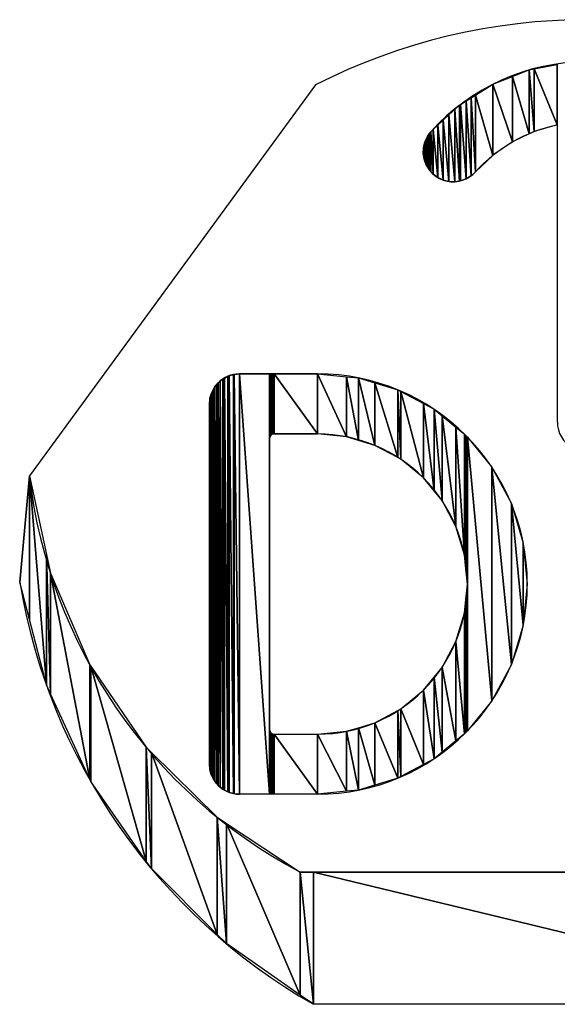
# Model space of a CAD drawing. Header units: inches. Extents: x 3 to 351, y 4 to 271.
# Tile 368 of 530: x 240.266 to 240.616, y 55.399 to 56.04. Entities that reach past the tile are written whole.
import ezdxf

# ---------------------------------------------------------------- set-up
doc = ezdxf.new("R2010")
doc.units = ezdxf.units.IN
doc.header["$LTSCALE"] = 0.5
doc.header["$MEASUREMENT"] = 0
doc.layers.add('PLOTVIEW1', color=7, linetype='Continuous')
doc.layers.add('STR_1', color=7, linetype='Continuous')

msp = doc.modelspace()

# ---------------------------------------------------------------- linework, layer by layer
at = {"layer": 'PLOTVIEW1', "color": 190, "linetype": 'Continuous'}
for p, q in [((240.58723, 56.00259), (240.59803, 56.00683)), ((240.59803, 56.00683), (240.60134, 56.00746)), ((240.59803, 56.00683), (240.59803, 55.96523)), ((240.59803, 55.96523), (240.59803, 56.00683)), ((240.59803, 56.00683), (240.60134, 55.96679)), ((240.60134, 55.96679), (240.59803, 56.00683)), ((240.60134, 56.00746), (240.61633, 56.01029)), ((240.60134, 56.00746), (240.60134, 55.96679)), ((240.60134, 55.96679), (240.60134, 56.00746)), ((240.60134, 56.00746), (240.61633, 55.97113)), ((240.61633, 55.97113), (240.60134, 56.00746)), ((240.61633, 56.01029), (240.61633, 55.97113)), ((240.61633, 55.97113), (240.61633, 56.01029)), ((240.61633, 55.97113), (240.61633, 56.01029)), ((240.57437, 55.99755), (240.58723, 56.00259)), ((240.58723, 56.00259), (240.58723, 55.96013)), ((240.58723, 55.96013), (240.58723, 56.00259)), ((240.58723, 56.00259), (240.59803, 55.96523)), ((240.59803, 55.96523), (240.58723, 56.00259)), ((240.56307, 55.99047), (240.57428, 55.99751)), ((240.57428, 55.99751), (240.57437, 55.99755)), ((240.57428, 55.99751), (240.57428, 55.95122)), ((240.57428, 55.95122), (240.57428, 55.99751)), ((240.57428, 55.99751), (240.57437, 55.95131)), ((240.57437, 55.95131), (240.57428, 55.99751)), ((240.57437, 55.99755), (240.57437, 55.95131)), ((240.57437, 55.95131), (240.57437, 55.99755)), ((240.57437, 55.99755), (240.58723, 55.96013)), ((240.58723, 55.96013), (240.57437, 55.99755)), ((240.55338, 55.98439), (240.55698, 55.98665)), ((240.55698, 55.98665), (240.56025, 55.9887)), ((240.55698, 55.98665), (240.55698, 55.93596)), ((240.55698, 55.93596), (240.55698, 55.98665)), ((240.55698, 55.98665), (240.56025, 55.93795)), ((240.56025, 55.93795), (240.55698, 55.98665)), ((240.56025, 55.9887), (240.56307, 55.99047)), ((240.56025, 55.9887), (240.56025, 55.93795)), ((240.56025, 55.93795), (240.56025, 55.9887)), ((240.56025, 55.9887), (240.56307, 55.94054)), ((240.56307, 55.94054), (240.56025, 55.9887)), ((240.56307, 55.99047), (240.56307, 55.94054)), ((240.56307, 55.94054), (240.56307, 55.99047)), ((240.56307, 55.99047), (240.57428, 55.95122)), ((240.57428, 55.95122), (240.56307, 55.99047)), ((240.54577, 55.97755), (240.5496, 55.9811)), ((240.5496, 55.9811), (240.55266, 55.98394)), ((240.5496, 55.9811), (240.5496, 55.93406)), ((240.5496, 55.93406), (240.5496, 55.9811)), ((240.5496, 55.9811), (240.55266, 55.93454)), ((240.55266, 55.93454), (240.5496, 55.9811)), ((240.55266, 55.98394), (240.55338, 55.98439)), ((240.55266, 55.98394), (240.55266, 55.93454)), ((240.55266, 55.93454), (240.55266, 55.98394)), ((240.55266, 55.98394), (240.55338, 55.93465)), ((240.55338, 55.93465), (240.55266, 55.98394)), ((240.55338, 55.98439), (240.55338, 55.93465)), ((240.55338, 55.93465), (240.55338, 55.98439)), ((240.55338, 55.98439), (240.55698, 55.93596)), ((240.55698, 55.93596), (240.55338, 55.98439)), ((240.53858, 55.97088), (240.54205, 55.9741)), ((240.54205, 55.9741), (240.54577, 55.97755)), ((240.54205, 55.9741), (240.54205, 55.93513)), ((240.54205, 55.93513), (240.54205, 55.9741)), ((240.54205, 55.9741), (240.54577, 55.93422)), ((240.54577, 55.93422), (240.54205, 55.9741)), ((240.54577, 55.97755), (240.54577, 55.93422)), ((240.54577, 55.93422), (240.54577, 55.97755)), ((240.54577, 55.97755), (240.5496, 55.93406)), ((240.5496, 55.93406), (240.54577, 55.97755)), ((240.5329, 55.96515), (240.53395, 55.96659)), ((240.53395, 55.96659), (240.53549, 55.96801)), ((240.53395, 55.96659), (240.53395, 55.94068)), ((240.53395, 55.94068), (240.53395, 55.96659)), ((240.53395, 55.96659), (240.53549, 55.93901)), ((240.53549, 55.93901), (240.53395, 55.96659)), ((240.53549, 55.96801), (240.53858, 55.97088)), ((240.53549, 55.96801), (240.53549, 55.93901)), ((240.53549, 55.93901), (240.53549, 55.96801)), ((240.53549, 55.96801), (240.53858, 55.93675)), ((240.53858, 55.93675), (240.53549, 55.96801)), ((240.53858, 55.97088), (240.53858, 55.93675)), ((240.53858, 55.93675), (240.53858, 55.97088)), ((240.53858, 55.97088), (240.54205, 55.93513)), ((240.54205, 55.93513), (240.53858, 55.97088)), ((240.60134, 55.96679), (240.59803, 55.96523)), ((240.61633, 55.97113), (240.60134, 55.96679)), ((240.53007, 55.96003), (240.53091, 55.96181)), ((240.53091, 55.96181), (240.53169, 55.9635)), ((240.53091, 55.96181), (240.53091, 55.9451)), ((240.53091, 55.9451), (240.53091, 55.96181)), ((240.53091, 55.96181), (240.53169, 55.94381)), ((240.53169, 55.94381), (240.53091, 55.96181)), ((240.53169, 55.9635), (240.5329, 55.96515)), ((240.53169, 55.9635), (240.53169, 55.94381)), ((240.53169, 55.94381), (240.53169, 55.9635)), ((240.53169, 55.9635), (240.5329, 55.94183)), ((240.5329, 55.94183), (240.53169, 55.9635)), ((240.5329, 55.96515), (240.5329, 55.94183)), ((240.5329, 55.94183), (240.5329, 55.96515)), ((240.5329, 55.96515), (240.53395, 55.94068)), ((240.53395, 55.94068), (240.5329, 55.96515)), ((240.58723, 55.96013), (240.57437, 55.95131)), ((240.59803, 55.96523), (240.58723, 55.96013)), ((240.52901, 55.95248), (240.52917, 55.9563)), ((240.52917, 55.9563), (240.52959, 55.95805)), ((240.52917, 55.9563), (240.52917, 55.95143)), ((240.52917, 55.95143), (240.52917, 55.9563)), ((240.52917, 55.9563), (240.52959, 55.94869)), ((240.52959, 55.94869), (240.52917, 55.9563)), ((240.52959, 55.95805), (240.53007, 55.96003)), ((240.52959, 55.95805), (240.52959, 55.94869)), ((240.52959, 55.94869), (240.52959, 55.95805)), ((240.52959, 55.95805), (240.53007, 55.94738)), ((240.53007, 55.94738), (240.52959, 55.95805)), ((240.53007, 55.96003), (240.53007, 55.94738)), ((240.53007, 55.94738), (240.53007, 55.96003)), ((240.53007, 55.96003), (240.53091, 55.9451)), ((240.53091, 55.9451), (240.53007, 55.96003)), ((240.52917, 55.95143), (240.52901, 55.95248)), ((240.52959, 55.94869), (240.52917, 55.95143)), ((240.53007, 55.94738), (240.52959, 55.94869)), ((240.53091, 55.9451), (240.53007, 55.94738)), ((240.57428, 55.95122), (240.56307, 55.94054)), ((240.57437, 55.95131), (240.57428, 55.95122)), ((240.53169, 55.94381), (240.53091, 55.9451)), ((240.5329, 55.94183), (240.53169, 55.94381)), ((240.53395, 55.94068), (240.5329, 55.94183)), ((240.53549, 55.93901), (240.53395, 55.94068)), ((240.53858, 55.93675), (240.53549, 55.93901)), ((240.54205, 55.93513), (240.53858, 55.93675)), ((240.54577, 55.93422), (240.54205, 55.93513)), ((240.55266, 55.93454), (240.5496, 55.93406)), ((240.55338, 55.93465), (240.55266, 55.93454)), ((240.55698, 55.93596), (240.55338, 55.93465)), ((240.56025, 55.93795), (240.55698, 55.93596)), ((240.56307, 55.94054), (240.56025, 55.93795)), ((240.5496, 55.93406), (240.54577, 55.93422)), ((240.39951, 55.8063), (240.4018, 55.80753)), ((240.4018, 55.80753), (240.40259, 55.80777)), ((240.4018, 55.80753), (240.4018, 55.53709)), ((240.4018, 55.53709), (240.4018, 55.80753)), ((240.4018, 55.80753), (240.40259, 55.53672)), ((240.40259, 55.53672), (240.4018, 55.80753)), ((240.40259, 55.80777), (240.40546, 55.80864)), ((240.40259, 55.80777), (240.40259, 55.53672)), ((240.40259, 55.53672), (240.40259, 55.80777)), ((240.40259, 55.80777), (240.40546, 55.53595)), ((240.40546, 55.53595), (240.40259, 55.80777)), ((240.40546, 55.80864), (240.40588, 55.80868)), ((240.40546, 55.80864), (240.40546, 55.53595)), ((240.40546, 55.53595), (240.40546, 55.80864)), ((240.40546, 55.80864), (240.40588, 55.53583)), ((240.40588, 55.53583), (240.40546, 55.80864)), ((240.40588, 55.80868), (240.40927, 55.80901)), ((240.40588, 55.80868), (240.40588, 55.53583)), ((240.40588, 55.53583), (240.40588, 55.80868)), ((240.40588, 55.80868), (240.40927, 55.53554)), ((240.40927, 55.53554), (240.40588, 55.80868)), ((240.40927, 55.80901), (240.40927, 55.53554)), ((240.40927, 55.53554), (240.40927, 55.80901)), ((240.40927, 55.80901), (240.42881, 55.53554)), ((240.42881, 55.53554), (240.40927, 55.80901)), ((240.40927, 55.80901), (240.42881, 55.80901)), ((240.42881, 55.80901), (240.42881, 55.53554)), ((240.42881, 55.76682), (240.42881, 55.80901)), ((240.42881, 55.80901), (240.42885, 55.76736)), ((240.42885, 55.76736), (240.42881, 55.80901)), ((240.42881, 55.80901), (240.42885, 55.80901)), ((240.42885, 55.80901), (240.42885, 55.76736)), ((240.42885, 55.76736), (240.42885, 55.80901)), ((240.42885, 55.80901), (240.429, 55.76789)), ((240.429, 55.76789), (240.42885, 55.80901)), ((240.42885, 55.80901), (240.429, 55.80901)), ((240.429, 55.80901), (240.429, 55.76789)), ((240.429, 55.76789), (240.429, 55.80901)), ((240.429, 55.80901), (240.42923, 55.76838)), ((240.42923, 55.76838), (240.429, 55.80901)), ((240.429, 55.80901), (240.42923, 55.80901)), ((240.42923, 55.80901), (240.42923, 55.76838)), ((240.42923, 55.76838), (240.42923, 55.80901)), ((240.42923, 55.80901), (240.42954, 55.76883)), ((240.42954, 55.76883), (240.42923, 55.80901)), ((240.42923, 55.80901), (240.42954, 55.80901)), ((240.42954, 55.80901), (240.42954, 55.76883)), ((240.42954, 55.76883), (240.42954, 55.80901)), ((240.42954, 55.80901), (240.42992, 55.76921)), ((240.42992, 55.76921), (240.42954, 55.80901)), ((240.42954, 55.80901), (240.42992, 55.80901)), ((240.42992, 55.80901), (240.42992, 55.76921)), ((240.42992, 55.76921), (240.42992, 55.80901)), ((240.42992, 55.80901), (240.43037, 55.76953)), ((240.43037, 55.76953), (240.42992, 55.80901)), ((240.42992, 55.80901), (240.43037, 55.80901)), ((240.43037, 55.80901), (240.43037, 55.76953)), ((240.43037, 55.76953), (240.43037, 55.80901)), ((240.43037, 55.80901), (240.43086, 55.76976)), ((240.43086, 55.76976), (240.43037, 55.80901)), ((240.43037, 55.80901), (240.43086, 55.80901)), ((240.43086, 55.80901), (240.43086, 55.76976)), ((240.43086, 55.76976), (240.43086, 55.80901)), ((240.43086, 55.80901), (240.43139, 55.7699)), ((240.43139, 55.7699), (240.43086, 55.80901)), ((240.43086, 55.80901), (240.43139, 55.80901)), ((240.43139, 55.80901), (240.43139, 55.7699)), ((240.43139, 55.7699), (240.43139, 55.80901)), ((240.43139, 55.80901), (240.43193, 55.76995)), ((240.43193, 55.76995), (240.43139, 55.80901)), ((240.43139, 55.80901), (240.43193, 55.80901)), ((240.43193, 55.80901), (240.43193, 55.76995)), ((240.43193, 55.76995), (240.43193, 55.80901)), ((240.43193, 55.80901), (240.46006, 55.76995)), ((240.46006, 55.76995), (240.43193, 55.80901)), ((240.43193, 55.80901), (240.46006, 55.80901)), ((240.46006, 55.80901), (240.46006, 55.76995)), ((240.46006, 55.76995), (240.46006, 55.80901)), ((240.46006, 55.80901), (240.47912, 55.76807)), ((240.47912, 55.76807), (240.46006, 55.80901)), ((240.46006, 55.80901), (240.47912, 55.80714)), ((240.47912, 55.80714), (240.47912, 55.76807)), ((240.47912, 55.76807), (240.47912, 55.80714)), ((240.47912, 55.80714), (240.48674, 55.76576)), ((240.48674, 55.76576), (240.47912, 55.80714)), ((240.47912, 55.80714), (240.48674, 55.80639)), ((240.48674, 55.80639), (240.48674, 55.76576)), ((240.48674, 55.76576), (240.48674, 55.80639)), ((240.48674, 55.80639), (240.49744, 55.76251)), ((240.49744, 55.76251), (240.48674, 55.80639)), ((240.48674, 55.80639), (240.49744, 55.80314)), ((240.39236, 55.79907), (240.39303, 55.80033)), ((240.39303, 55.80033), (240.39431, 55.80189)), ((240.39303, 55.80033), (240.39303, 55.54434)), ((240.39303, 55.54434), (240.39303, 55.80033)), ((240.39303, 55.80033), (240.39431, 55.54252)), ((240.39431, 55.54252), (240.39303, 55.80033)), ((240.39431, 55.80189), (240.39546, 55.80329)), ((240.39431, 55.80189), (240.39431, 55.54252)), ((240.39431, 55.54252), (240.39431, 55.80189)), ((240.39431, 55.80189), (240.39546, 55.54136)), ((240.39546, 55.54136), (240.39431, 55.80189)), ((240.39546, 55.80329), (240.39672, 55.80432)), ((240.39546, 55.80329), (240.39546, 55.54136)), ((240.39546, 55.54136), (240.39546, 55.80329)), ((240.39546, 55.80329), (240.39672, 55.54011)), ((240.39672, 55.54011), (240.39546, 55.80329)), ((240.39672, 55.80432), (240.39842, 55.80572)), ((240.39672, 55.80432), (240.39672, 55.54011)), ((240.39672, 55.54011), (240.39672, 55.80432)), ((240.39672, 55.80432), (240.39842, 55.53891)), ((240.39842, 55.53891), (240.39672, 55.80432)), ((240.39842, 55.80572), (240.39951, 55.8063)), ((240.39842, 55.80572), (240.39842, 55.53891)), ((240.39842, 55.53891), (240.39842, 55.80572)), ((240.39842, 55.80572), (240.39951, 55.53815)), ((240.39951, 55.53815), (240.39842, 55.80572)), ((240.39951, 55.8063), (240.39951, 55.53815)), ((240.39951, 55.53815), (240.39951, 55.8063)), ((240.39951, 55.8063), (240.4018, 55.53709)), ((240.4018, 55.53709), (240.39951, 55.8063)), ((240.49744, 55.80314), (240.49744, 55.76251)), ((240.49744, 55.76251), (240.49744, 55.80314)), ((240.49744, 55.80314), (240.51239, 55.75452)), ((240.51239, 55.75452), (240.49744, 55.80314)), ((240.49744, 55.80314), (240.51239, 55.79861)), ((240.39011, 55.79329), (240.39092, 55.79594)), ((240.39092, 55.79594), (240.39123, 55.79696)), ((240.39092, 55.79594), (240.39092, 55.54839)), ((240.39092, 55.54839), (240.39092, 55.79594)), ((240.39092, 55.79594), (240.39123, 55.54773)), ((240.39123, 55.54773), (240.39092, 55.79594)), ((240.39123, 55.79696), (240.39236, 55.79907)), ((240.39123, 55.79696), (240.39123, 55.54773)), ((240.39123, 55.54773), (240.39123, 55.79696)), ((240.39123, 55.79696), (240.39236, 55.5453)), ((240.39236, 55.5453), (240.39123, 55.79696)), ((240.39236, 55.79907), (240.39236, 55.5453)), ((240.39236, 55.5453), (240.39236, 55.79907)), ((240.39236, 55.79907), (240.39303, 55.54434)), ((240.39303, 55.54434), (240.39236, 55.79907)), ((240.51239, 55.79861), (240.51239, 55.75452)), ((240.51239, 55.75452), (240.51239, 55.79861)), ((240.51239, 55.79861), (240.51432, 55.75349)), ((240.51432, 55.75349), (240.51239, 55.79861)), ((240.51239, 55.79861), (240.51432, 55.79757)), ((240.51432, 55.79757), (240.51432, 55.75349)), ((240.51432, 55.75349), (240.51432, 55.79757)), ((240.51432, 55.79757), (240.52912, 55.74134)), ((240.52912, 55.74134), (240.51432, 55.79757)), ((240.51432, 55.79757), (240.52912, 55.78966)), ((240.38974, 55.78948), (240.39004, 55.79249)), ((240.38974, 55.55507), (240.38974, 55.78948)), ((240.38974, 55.78948), (240.39004, 55.55168)), ((240.39004, 55.55168), (240.38974, 55.78948)), ((240.39004, 55.79249), (240.39011, 55.79329)), ((240.39004, 55.79249), (240.39004, 55.55168)), ((240.39004, 55.55168), (240.39004, 55.79249)), ((240.39004, 55.79249), (240.39011, 55.55139)), ((240.39011, 55.55139), (240.39004, 55.79249)), ((240.39011, 55.79329), (240.39011, 55.55139)), ((240.39011, 55.55139), (240.39011, 55.79329)), ((240.39011, 55.79329), (240.39092, 55.54839)), ((240.39092, 55.54839), (240.39011, 55.79329)), ((240.52912, 55.78966), (240.52912, 55.74134)), ((240.52912, 55.74134), (240.52912, 55.78966)), ((240.52912, 55.78966), (240.53603, 55.73293)), ((240.53603, 55.73293), (240.52912, 55.78966)), ((240.52912, 55.78966), (240.53603, 55.78597)), ((240.53603, 55.78597), (240.53603, 55.73293)), ((240.53603, 55.73293), (240.53603, 55.78597)), ((240.53603, 55.78597), (240.54127, 55.72654)), ((240.54127, 55.72654), (240.53603, 55.78597)), ((240.53603, 55.78597), (240.54127, 55.78167)), ((240.54127, 55.78167), (240.54127, 55.72654)), ((240.54127, 55.72654), (240.54127, 55.78167)), ((240.54127, 55.78167), (240.5503, 55.70965)), ((240.5503, 55.70965), (240.54127, 55.78167)), ((240.54127, 55.78167), (240.5503, 55.77426)), ((240.42923, 55.76838), (240.429, 55.76789)), ((240.42954, 55.76883), (240.42923, 55.76838)), ((240.42992, 55.76921), (240.42954, 55.76883)), ((240.43037, 55.76953), (240.42992, 55.76921)), ((240.43086, 55.76976), (240.43037, 55.76953)), ((240.43139, 55.7699), (240.43086, 55.76976)), ((240.43193, 55.76995), (240.43139, 55.7699)), ((240.46006, 55.76995), (240.43193, 55.76995)), ((240.47912, 55.76807), (240.46006, 55.76995)), ((240.48674, 55.76576), (240.47912, 55.76807)), ((240.5503, 55.77426), (240.5503, 55.70965)), ((240.5503, 55.70965), (240.5503, 55.77426)), ((240.5503, 55.77426), (240.55586, 55.69133)), ((240.55586, 55.69133), (240.5503, 55.77426)), ((240.5503, 55.77426), (240.55586, 55.7697)), ((240.55586, 55.7697), (240.55586, 55.69133)), ((240.55586, 55.69133), (240.55586, 55.7697)), ((240.55586, 55.7697), (240.55675, 55.68224)), ((240.55675, 55.68224), (240.55586, 55.7697)), ((240.55586, 55.7697), (240.55675, 55.76896)), ((240.55675, 55.76896), (240.55675, 55.68224)), ((240.55675, 55.68224), (240.55675, 55.76896)), ((240.55675, 55.76896), (240.55773, 55.67228)), ((240.55773, 55.67228), (240.55675, 55.76896)), ((240.55675, 55.76896), (240.55773, 55.76777)), ((240.42885, 55.76736), (240.42881, 55.76682)), ((240.429, 55.76789), (240.42885, 55.76736)), ((240.49744, 55.76251), (240.48674, 55.76576)), ((240.51239, 55.75452), (240.49744, 55.76251)), ((240.55773, 55.76777), (240.55773, 55.67228)), ((240.55773, 55.57678), (240.55773, 55.76777)), ((240.55773, 55.76777), (240.57376, 55.59631)), ((240.57376, 55.59631), (240.55773, 55.76777)), ((240.55773, 55.76777), (240.57376, 55.74824)), ((240.51432, 55.75349), (240.51239, 55.75452)), ((240.52912, 55.74134), (240.51432, 55.75349)), ((240.57376, 55.74824), (240.57376, 55.59631)), ((240.57376, 55.59631), (240.57376, 55.74824)), ((240.57376, 55.74824), (240.58639, 55.61995)), ((240.58639, 55.61995), (240.57376, 55.74824)), ((240.57376, 55.74824), (240.58639, 55.7246)), ((240.53603, 55.73293), (240.52912, 55.74134)), ((240.54127, 55.72654), (240.53603, 55.73293)), ((240.5503, 55.70965), (240.54127, 55.72654)), ((240.58639, 55.7246), (240.58639, 55.61995)), ((240.58639, 55.61995), (240.58639, 55.7246)), ((240.58639, 55.7246), (240.59417, 55.6456)), ((240.59417, 55.6456), (240.58639, 55.7246)), ((240.58639, 55.7246), (240.59417, 55.69895)), ((240.55586, 55.69133), (240.5503, 55.70965)), ((240.59417, 55.69895), (240.59417, 55.6456)), ((240.59417, 55.6456), (240.59417, 55.69895)), ((240.59417, 55.69895), (240.5968, 55.67228)), ((240.55675, 55.68224), (240.55586, 55.69133)), ((240.55773, 55.67228), (240.55675, 55.68224)), ((240.55675, 55.66231), (240.55773, 55.67228)), ((240.55773, 55.67228), (240.55773, 55.57678)), ((240.5968, 55.67228), (240.59417, 55.6456)), ((240.55586, 55.65322), (240.55675, 55.66231)), ((240.55675, 55.66231), (240.55675, 55.57559)), ((240.55675, 55.57559), (240.55675, 55.66231)), ((240.55675, 55.66231), (240.55773, 55.57678)), ((240.55773, 55.57678), (240.55675, 55.66231)), ((240.5503, 55.6349), (240.55586, 55.65322)), ((240.55586, 55.65322), (240.55586, 55.57485)), ((240.55586, 55.57485), (240.55586, 55.65322)), ((240.55586, 55.65322), (240.55675, 55.57559)), ((240.55675, 55.57559), (240.55586, 55.65322)), ((240.59417, 55.6456), (240.58639, 55.61995)), ((240.54127, 55.61801), (240.5503, 55.6349)), ((240.5503, 55.6349), (240.5503, 55.57029)), ((240.5503, 55.57029), (240.5503, 55.6349)), ((240.5503, 55.6349), (240.55586, 55.57485)), ((240.55586, 55.57485), (240.5503, 55.6349)), ((240.53603, 55.61163), (240.54127, 55.61801)), ((240.54127, 55.61801), (240.54127, 55.56288)), ((240.54127, 55.56288), (240.54127, 55.61801)), ((240.54127, 55.61801), (240.5503, 55.57029)), ((240.5503, 55.57029), (240.54127, 55.61801)), ((240.58639, 55.61995), (240.57376, 55.59631)), ((240.52912, 55.60321), (240.53603, 55.61163)), ((240.53603, 55.61163), (240.53603, 55.55858)), ((240.53603, 55.55858), (240.53603, 55.61163)), ((240.53603, 55.61163), (240.54127, 55.56288)), ((240.54127, 55.56288), (240.53603, 55.61163)), ((240.51432, 55.59107), (240.52912, 55.60321)), ((240.52912, 55.60321), (240.52912, 55.55489)), ((240.52912, 55.55489), (240.52912, 55.60321)), ((240.52912, 55.60321), (240.53603, 55.55858)), ((240.53603, 55.55858), (240.52912, 55.60321)), ((240.57376, 55.59631), (240.55773, 55.57678)), ((240.49744, 55.58204), (240.51239, 55.59003)), ((240.51239, 55.59003), (240.51432, 55.59107)), ((240.51239, 55.59003), (240.51239, 55.54595)), ((240.51239, 55.54595), (240.51239, 55.59003)), ((240.51239, 55.59003), (240.51432, 55.54698)), ((240.51432, 55.54698), (240.51239, 55.59003)), ((240.51432, 55.59107), (240.51432, 55.54698)), ((240.51432, 55.54698), (240.51432, 55.59107)), ((240.51432, 55.59107), (240.52912, 55.55489)), ((240.52912, 55.55489), (240.51432, 55.59107)), ((240.42881, 55.53554), (240.42881, 55.57773)), ((240.42881, 55.57773), (240.42885, 55.53554)), ((240.42885, 55.53554), (240.42881, 55.57773)), ((240.42881, 55.57773), (240.42885, 55.57719)), ((240.42885, 55.57719), (240.42885, 55.53554)), ((240.42885, 55.53554), (240.42885, 55.57719)), ((240.42885, 55.57719), (240.429, 55.53554)), ((240.429, 55.53554), (240.42885, 55.57719)), ((240.42885, 55.57719), (240.429, 55.57666)), ((240.429, 55.57666), (240.429, 55.53554)), ((240.429, 55.53554), (240.429, 55.57666)), ((240.429, 55.57666), (240.42923, 55.53554)), ((240.42923, 55.53554), (240.429, 55.57666)), ((240.429, 55.57666), (240.42923, 55.57617)), ((240.42923, 55.57617), (240.42923, 55.53554)), ((240.42923, 55.53554), (240.42923, 55.57617)), ((240.42923, 55.57617), (240.42954, 55.53554)), ((240.42954, 55.53554), (240.42923, 55.57617)), ((240.42923, 55.57617), (240.42954, 55.57572)), ((240.42954, 55.57572), (240.42954, 55.53554)), ((240.42954, 55.53554), (240.42954, 55.57572)), ((240.42954, 55.57572), (240.42992, 55.53554)), ((240.42992, 55.53554), (240.42954, 55.57572)), ((240.42954, 55.57572), (240.42992, 55.57534)), ((240.46006, 55.57461), (240.47912, 55.57648)), ((240.47912, 55.57648), (240.48674, 55.57879)), ((240.47912, 55.57648), (240.47912, 55.53741)), ((240.47912, 55.53741), (240.47912, 55.57648)), ((240.47912, 55.57648), (240.48674, 55.53817)), ((240.48674, 55.53817), (240.47912, 55.57648)), ((240.48674, 55.57879), (240.49744, 55.58204)), ((240.48674, 55.57879), (240.48674, 55.53817)), ((240.48674, 55.53817), (240.48674, 55.57879)), ((240.48674, 55.57879), (240.49744, 55.54141)), ((240.49744, 55.54141), (240.48674, 55.57879)), ((240.49744, 55.58204), (240.49744, 55.54141)), ((240.49744, 55.54141), (240.49744, 55.58204)), ((240.49744, 55.58204), (240.51239, 55.54595)), ((240.51239, 55.54595), (240.49744, 55.58204)), ((240.55773, 55.57678), (240.55675, 55.57559)), ((240.42992, 55.57534), (240.42992, 55.53554)), ((240.42992, 55.53554), (240.42992, 55.57534)), ((240.42992, 55.57534), (240.43037, 55.53554)), ((240.43037, 55.53554), (240.42992, 55.57534)), ((240.42992, 55.57534), (240.43037, 55.57502)), ((240.43037, 55.57502), (240.43037, 55.53554)), ((240.43037, 55.53554), (240.43037, 55.57502)), ((240.43037, 55.57502), (240.43086, 55.53554)), ((240.43086, 55.53554), (240.43037, 55.57502)), ((240.43037, 55.57502), (240.43086, 55.57479)), ((240.43086, 55.57479), (240.43086, 55.53554)), ((240.43086, 55.53554), (240.43086, 55.57479)), ((240.43086, 55.57479), (240.43139, 55.53554)), ((240.43139, 55.53554), (240.43086, 55.57479)), ((240.43086, 55.57479), (240.43139, 55.57465)), ((240.43139, 55.57465), (240.43139, 55.53554)), ((240.43139, 55.53554), (240.43139, 55.57465)), ((240.43139, 55.57465), (240.43193, 55.53554)), ((240.43193, 55.53554), (240.43139, 55.57465)), ((240.43139, 55.57465), (240.43193, 55.57461)), ((240.43193, 55.57461), (240.43193, 55.53554)), ((240.43193, 55.53554), (240.43193, 55.57461)), ((240.43193, 55.57461), (240.46006, 55.53554)), ((240.46006, 55.53554), (240.43193, 55.57461)), ((240.43193, 55.57461), (240.46006, 55.57461)), ((240.46006, 55.57461), (240.46006, 55.53554)), ((240.46006, 55.53554), (240.46006, 55.57461)), ((240.46006, 55.57461), (240.47912, 55.53741)), ((240.47912, 55.53741), (240.46006, 55.57461)), ((240.5503, 55.57029), (240.54127, 55.56288)), ((240.55586, 55.57485), (240.5503, 55.57029)), ((240.55675, 55.57559), (240.55586, 55.57485)), ((240.54127, 55.56288), (240.53603, 55.55858)), ((240.53603, 55.55858), (240.52912, 55.55489)), ((240.39004, 55.55168), (240.38974, 55.55507)), ((240.39011, 55.55139), (240.39004, 55.55168)), ((240.39092, 55.54839), (240.39011, 55.55139)), ((240.52912, 55.55489), (240.51432, 55.54698)), ((240.39123, 55.54773), (240.39092, 55.54839)), ((240.39236, 55.5453), (240.39123, 55.54773)), ((240.39303, 55.54434), (240.39236, 55.5453)), ((240.39431, 55.54252), (240.39303, 55.54434)), ((240.51239, 55.54595), (240.49744, 55.54141)), ((240.51432, 55.54698), (240.51239, 55.54595)), ((240.39546, 55.54136), (240.39431, 55.54252)), ((240.39672, 55.54011), (240.39546, 55.54136)), ((240.39842, 55.53891), (240.39672, 55.54011)), ((240.39951, 55.53815), (240.39842, 55.53891)), ((240.4018, 55.53709), (240.39951, 55.53815)), ((240.47912, 55.53741), (240.46006, 55.53554)), ((240.48674, 55.53817), (240.47912, 55.53741)), ((240.49744, 55.54141), (240.48674, 55.53817)), ((240.40259, 55.53672), (240.4018, 55.53709)), ((240.40546, 55.53595), (240.40259, 55.53672)), ((240.40588, 55.53583), (240.40546, 55.53595)), ((240.40927, 55.53554), (240.40588, 55.53583)), ((240.42881, 55.53554), (240.40927, 55.53554)), ((240.42885, 55.53554), (240.42881, 55.53554)), ((240.429, 55.53554), (240.42885, 55.53554)), ((240.42923, 55.53554), (240.429, 55.53554)), ((240.42954, 55.53554), (240.42923, 55.53554)), ((240.42992, 55.53554), (240.42954, 55.53554)), ((240.43037, 55.53554), (240.42992, 55.53554)), ((240.43086, 55.53554), (240.43037, 55.53554)), ((240.43139, 55.53554), (240.43086, 55.53554)), ((240.43193, 55.53554), (240.43139, 55.53554)), ((240.46006, 55.53554), (240.43193, 55.53554))]:
    msp.add_line(p, q, dxfattribs=at)
at = {"layer": 'PLOTVIEW1', "color": 56, "linetype": 'Continuous'}
for p, q in [((240.45876, 55.99707, 0.01969), (240.27246, 55.74269, 0.01969)), ((240.26617, 55.67347), (240.27246, 55.74269)), ((240.27246, 55.74269), (240.27246, 55.64925)), ((240.27246, 55.64925), (240.27246, 55.74269)), ((240.27246, 55.64925), (240.27246, 55.74269)), ((240.27246, 55.64925), (240.27246, 55.74269)), ((240.27246, 55.74269), (240.28354, 55.60659)), ((240.28354, 55.60659), (240.27246, 55.74269)), ((240.27246, 55.74269), (240.28354, 55.69144)), ((240.28354, 55.69144), (240.28354, 55.60659)), ((240.28354, 55.60659), (240.28354, 55.69144)), ((240.28354, 55.69144), (240.28618, 55.60087)), ((240.28618, 55.60087), (240.28354, 55.69144)), ((240.28354, 55.69144), (240.28618, 55.67925)), ((240.28618, 55.67925), (240.28618, 55.60087)), ((240.28618, 55.60087), (240.28618, 55.67925)), ((240.28618, 55.67925), (240.31185, 55.5451)), ((240.31185, 55.5451), (240.28618, 55.67925)), ((240.28618, 55.67925), (240.31185, 55.61963)), ((240.27246, 55.64925), (240.26617, 55.67347)), ((240.28354, 55.60659), (240.27246, 55.64925)), ((240.31185, 55.61963), (240.31185, 55.5451)), ((240.31185, 55.5451), (240.31185, 55.61963)), ((240.31185, 55.61963), (240.31243, 55.54383)), ((240.31243, 55.54383), (240.31185, 55.61963)), ((240.31185, 55.61963), (240.31243, 55.61877)), ((240.31243, 55.61877), (240.31243, 55.54383)), ((240.31243, 55.54383), (240.31243, 55.61877)), ((240.31243, 55.61877), (240.3485, 55.49205)), ((240.3485, 55.49205), (240.31243, 55.61877)), ((240.31243, 55.61877), (240.3485, 55.56605)), ((240.28618, 55.60087), (240.28354, 55.60659)), ((240.31185, 55.5451), (240.28618, 55.60087)), ((240.3485, 55.56605), (240.3485, 55.49205)), ((240.3485, 55.49205), (240.3485, 55.56605)), ((240.3485, 55.56605), (240.35193, 55.48713)), ((240.35193, 55.48713), (240.3485, 55.56605)), ((240.3485, 55.56605), (240.35193, 55.56268)), ((240.35193, 55.56268), (240.35193, 55.48713)), ((240.35193, 55.48713), (240.35193, 55.56268)), ((240.35193, 55.56268), (240.39477, 55.4443)), ((240.39477, 55.4443), (240.35193, 55.56268)), ((240.35193, 55.56268), (240.39477, 55.52053)), ((240.31243, 55.54383), (240.31185, 55.5451)), ((240.3485, 55.49205), (240.31243, 55.54383)), ((240.39477, 55.52053), (240.39477, 55.4443)), ((240.39477, 55.4443), (240.39477, 55.52053)), ((240.39477, 55.52053), (240.40079, 55.43828)), ((240.40079, 55.43828), (240.39477, 55.52053)), ((240.39477, 55.52053), (240.40079, 55.51655)), ((240.40079, 55.51655), (240.40079, 55.43828)), ((240.40079, 55.43828), (240.40079, 55.51655)), ((240.40079, 55.51655), (240.44893, 55.40476)), ((240.44893, 55.40476), (240.40079, 55.51655)), ((240.40079, 55.51655), (240.44893, 55.48475)), ((240.35193, 55.48713), (240.3485, 55.49205)), ((240.39477, 55.4443), (240.35193, 55.48713)), ((240.44893, 55.48475), (240.44893, 55.40476)), ((240.44893, 55.40476), (240.44893, 55.48475)), ((240.44893, 55.48475), (240.4575, 55.3988)), ((240.4575, 55.3988), (240.44893, 55.48475)), ((240.44893, 55.48475), (240.4575, 55.48475)), ((240.4575, 55.48475), (240.4575, 55.3988)), ((240.4575, 55.3988), (240.4575, 55.48475)), ((240.4575, 55.48475), (240.81424, 55.3988)), ((240.81424, 55.3988), (240.4575, 55.48475)), ((240.4575, 55.48475), (240.81424, 55.48475)), ((240.40079, 55.43828), (240.39477, 55.4443)), ((240.44893, 55.40476), (240.40079, 55.43828)), ((240.4575, 55.3988), (240.44893, 55.40476)), ((240.81424, 55.3988), (240.4575, 55.3988))]:
    msp.add_line(p, q, dxfattribs=at)
at = {"layer": 'PLOTVIEW1', "color": 252, "linetype": 'Continuous'}
for p, q in [((240.46006, 55.80901, 0.01969), (240.40927, 55.80901, 0.01969)), ((240.38974, 55.78948, 0.01969), (240.38974, 55.55507, 0.01969)), ((240.43193, 55.76995, 0.01969), (240.46006, 55.76995, 0.01969)), ((240.42881, 55.57773, 0.01969), (240.42881, 55.76682, 0.01969)), ((240.27246, 55.74269, 0.01969), (240.26617, 55.67347, 0.01969)), ((240.43193, 55.57461, 0.01969), (240.46006, 55.57461, 0.01969)), ((240.46006, 55.53554, 0.01969), (240.40927, 55.53554, 0.01969)), ((240.82281, 55.48475, 0.01969), (240.44893, 55.48475, 0.01969))]:
    msp.add_line(p, q, dxfattribs=at)
at = {"layer": 'PLOTVIEW1', "color": 56, "linetype": 'Continuous'}
msp.add_arc((240.63587, 55.64884, 0.01969), 0.39068, 63.04275, 116.9573, dxfattribs=at)
at = {"layer": 'PLOTVIEW1', "color": 252, "linetype": 'Continuous'}
for centre, radius, start, end in [((240.54851, 55.95357, 0.01969), 0.01953, 138.1897, 318.1897), ((240.40927, 55.78948, 0.01969), 0.01953, 90.00002, 180), ((240.46006, 55.67228, 0.01969), 0.13674, 270, 90), ((240.43193, 55.76682, 0.01969), 0.00313, 90, 180), ((240.46006, 55.67228, 0.01969), 0.09767, 270, 90), ((240.60618, 55.78167, 0.01969), 0.33599, 186.6612, 242.0945), ((240.65149, 55.73791, 0.01969), 0.39068, 189.494, 240.2271), ((240.43193, 55.57773, 0.01969), 0.00313, 180, 270), ((240.40927, 55.55507, 0.01969), 0.01953, 180, 270)]:
    msp.add_arc(centre, radius, start, end, dxfattribs=at)
at = {"layer": 'STR_1', "color": 4, "linetype": 'Continuous'}
msp.add_line((240.61633, 55.97113), (240.61633, 55.77776), dxfattribs=at)
for centre, radius, start, end in [((240.63587, 55.87543), 0.13674, 41.81028, 138.18972), ((240.63587, 55.77776), 0.01953, 179.99267, 0.00733)]:
    msp.add_arc(centre, radius, start, end, dxfattribs=at)
at = {"layer": 'STR_1', "color": 4, "linetype": 'Continuous', "extrusion": (0, 8.88178e-16, -1)}
msp.add_arc((-240.63587, 55.87543), 0.09767, 41.81035, 78.46302, dxfattribs=at)

doc.saveas('drawing.dxf')
